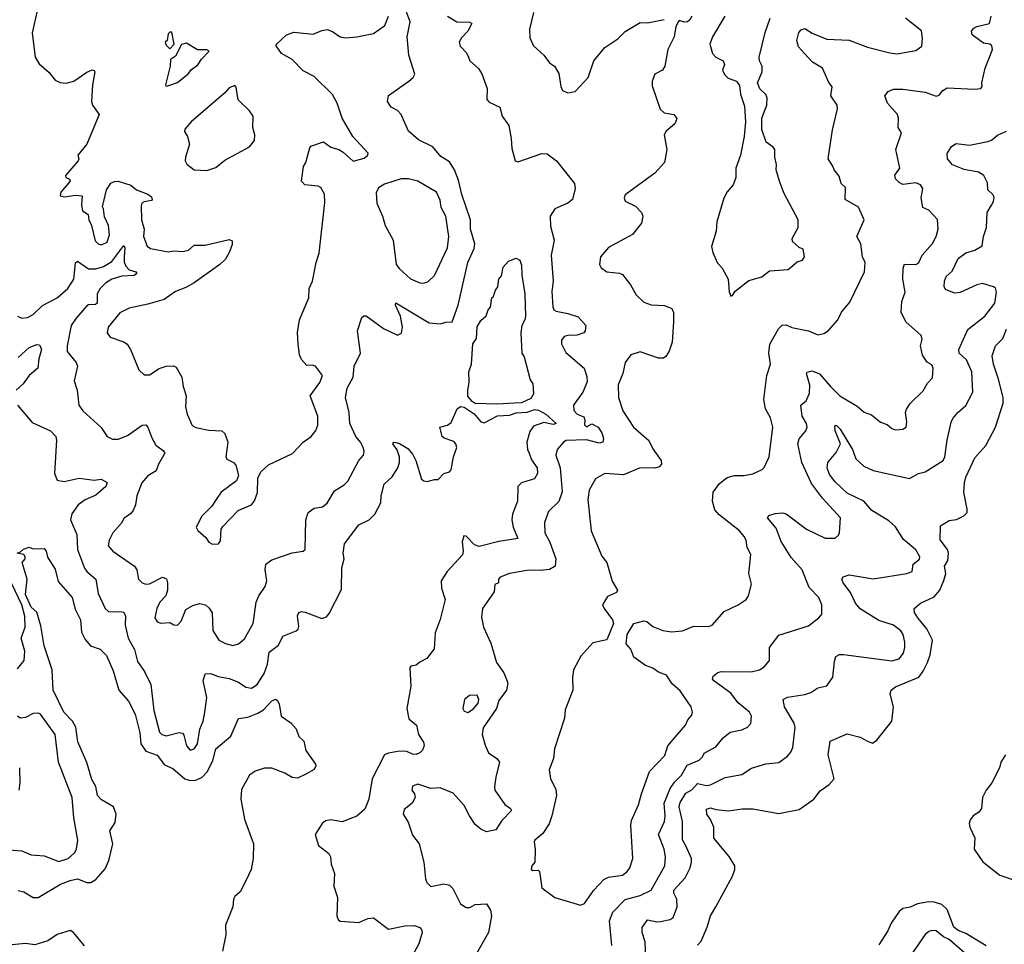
# Model space of a CAD drawing. Extents: x 1552033 to 1694788, y 811965 to 917215.
# Tile 464 of 632: x 1675173 to 1680493, y 844372 to 849367. Entities that reach past the tile are written whole.
import ezdxf

# ---------------------------------------------------------------- set-up
doc = ezdxf.new("R2010")
doc.units = 0

msp = doc.modelspace()

# ---------------------------------------------------------------- linework, layer by layer
at = {"layer": '0CON20XD'}
for points in [[(1675285.6, 849495), (1675240, 849295), (1675257.3, 849165), (1675278.3, 849128.3), (1675332.2, 849082.2), (1675365, 849040.8), (1675392.3, 849027.7), (1675425, 849024.4), (1675465, 849034.5), (1675535, 849084.2), (1675565, 849095.8), (1675575, 849092.5), (1675578.8, 849085), (1675566.9, 849015), (1675561.9, 848925), (1675565.6, 848905), (1675602, 848855), (1675536.7, 848695), (1675487.5, 848635), (1675492.5, 848615), (1675488.8, 848605), (1675420, 848525), (1675422.5, 848515), (1675442.5, 848505), (1675446.2, 848495), (1675396.2, 848435), (1675392.5, 848415), (1675415, 848409.2), (1675475, 848418.6), (1675510, 848415), (1675506.7, 848365), (1675512.5, 848335), (1675542.5, 848315), (1675546.2, 848285), (1675560.8, 848255), (1675581.7, 848171.7), (1675596.2, 848155), (1675615, 848150), (1675645, 848165.8), (1675658.8, 848205), (1675653.1, 848255), (1675631.2, 848301.2), (1675626.7, 848345), (1675620, 848355), (1675642.1, 848447.9), (1675666.4, 848483.6), (1675685, 848493.1), (1675705, 848494.3), (1675773.4, 848473.4), (1675805, 848447.1), (1675864.7, 848424.7), (1675885, 848410), (1675889.4, 848395), (1675885, 848390), (1675845, 848383.1), (1675832.9, 848375), (1675829.1, 848360.9), (1675832.1, 848285), (1675845.3, 848235), (1675842.2, 848195), (1675862.7, 848142.7), (1675879.8, 848129.8), (1675975, 848111.8), (1676005, 848117.9), (1676054.6, 848114.6), (1676085, 848121.5), (1676115, 848148.1), (1676175, 848149.1), (1676305, 848180), (1676321.7, 848171.7), (1676321.7, 848151.7), (1676307, 848113), (1676285, 848073.3), (1676255, 848043.8), (1676115, 847946), (1676070.3, 847919.7), (1676015, 847898), (1675953.3, 847855), (1675865, 847830.8), (1675765, 847807.8), (1675715, 847783.3), (1675651.9, 847705), (1675645.7, 847675), (1675662.2, 847652.2), (1675735, 847627.1), (1675753.4, 847613.4), (1675772, 847585), (1675816.2, 847475), (1675845, 847448.8), (1675875, 847447.5), (1675927.5, 847482.5), (1675965, 847495.6), (1676005, 847497.1), (1676019.3, 847489.3), (1676049.5, 847435), (1676055.5, 847385), (1676071.8, 847335), (1676068.1, 847275), (1676078, 847235), (1676104.2, 847175), (1676125, 847163.3), (1676195, 847150), (1676265, 847145.6), (1676282.1, 847132.1), (1676297.1, 847085), (1676286.2, 847005), (1676292.9, 846992.9), (1676327.5, 846975), (1676340.7, 846960.7), (1676356.1, 846903.9), (1676343.8, 846875), (1676262.5, 846815), (1676230.8, 846769.2), (1676211.7, 846738.3), (1676156.7, 846685), (1676127.5, 846625), (1676135, 846607.5), (1676179.4, 846569.4), (1676195, 846543.3), (1676215, 846533.3), (1676247.5, 846535), (1676258.3, 846551.7), (1676261.2, 846615), (1676270.5, 846629.5), (1676354.2, 846715.8), (1676425, 846746.2), (1676442.7, 846767.3), (1676457.5, 846812.5), (1676459.7, 846890.3), (1676475.6, 846924.4), (1676517.9, 846962.1), (1676646.4, 847023.6), (1676705, 847084), (1676748, 847115), (1676772.4, 847147.6), (1676783.2, 847176.8), (1676784.3, 847225), (1676742.5, 847335), (1676795, 847406.7), (1676810, 847445), (1676771.2, 847495), (1676755, 847500.8), (1676725, 847498.8), (1676695, 847531.2), (1676685.6, 847555.6), (1676676.9, 847615), (1676675, 847677.5), (1676685.6, 847745), (1676735.4, 847864.6), (1676737.8, 847915), (1676756.1, 847953.9), (1676774.3, 848055), (1676791.1, 848105), (1676821.7, 848378.3), (1676819.2, 848425), (1676799.7, 848459.7), (1676785, 848467.1), (1676714.3, 848474.3), (1676696.2, 848495), (1676705.9, 848574.1), (1676718.8, 848595), (1676740, 848675), (1676746.4, 848683.6), (1676815, 848707.5), (1676855, 848677.5), (1676897.5, 848665), (1676920.5, 848650.5), (1676975, 848603.3), (1677035, 848618.8), (1677053.8, 848635), (1677056, 848645), (1676973.3, 848735), (1676916, 848835), (1676889.4, 848915), (1676863.5, 848963.5), (1676765, 849060.5), (1676705, 849090), (1676645, 849151.1), (1676587.5, 849185), (1676558.6, 849225), (1676561.1, 849235), (1676614.2, 849285), (1676655, 849300), (1676758.3, 849288.3), (1676805, 849308.9), (1676835, 849314.4), (1676863.7, 849303.7), (1676905, 849273.3), (1676935, 849268.9), (1676995, 849274.2), (1677085, 849292.5), (1677145.4, 849334.6), (1677166.2, 849385)], [(1675161.2, 847765), (1675185, 847754.3), (1675215, 847758.1), (1675245, 847773.5), (1675296.4, 847823.6), (1675375, 847864.7), (1675433.3, 847915), (1675465.4, 847964.6), (1675475, 848053.3), (1675485, 848063.1), (1675545, 848021.1), (1675585, 848021.5), (1675625, 848032.7), (1675670.3, 848059.7), (1675735, 848146.5), (1675741.5, 848135), (1675737, 848085), (1675737.2, 848057.2), (1675745.9, 848035), (1675765, 848015.3), (1675800, 848005), (1675806.9, 847995), (1675792, 847985), (1675725, 847981.2), (1675670.5, 847965), (1675638, 847945), (1675607.9, 847915), (1675590.8, 847885), (1675590.8, 847835), (1675581.9, 847828.1), (1675545, 847826.9), (1675535, 847821.3), (1675477.5, 847755), (1675451.2, 847715), (1675429.5, 847605), (1675429.5, 847575), (1675478.1, 847515), (1675485.5, 847495.5), (1675467.1, 847415), (1675484.2, 847365), (1675492.5, 847285), (1675513.9, 847253.9), (1675613.7, 847163.7), (1675645, 847115.8), (1675675, 847101.4), (1675705, 847101.1), (1675755, 847121.2), (1675835, 847175.7), (1675855, 847178), (1675866.2, 847166.2), (1675887.1, 847107.1), (1675908.5, 847068.5), (1675949.2, 847039.2), (1675957.5, 847025), (1675922.3, 846965), (1675910, 846930), (1675865, 846901.8), (1675832.2, 846865), (1675806.2, 846795), (1675799.4, 846745), (1675785.8, 846715), (1675772.4, 846697.6), (1675736.8, 846673.2), (1675720.8, 846645), (1675675.6, 846595), (1675655.7, 846555), (1675651.2, 846525), (1675676, 846495), (1675792.9, 846415), (1675805.5, 846395), (1675815.5, 846345), (1675835.6, 846325), (1675855, 846317.6), (1675875, 846318.8), (1675945, 846355.6), (1675965.5, 846345.5), (1675972.2, 846325), (1675971.5, 846285), (1675962.5, 846255), (1675930.2, 846219.8), (1675914.5, 846185), (1675904, 846135), (1675915, 846114), (1675936.1, 846106.1), (1675985, 846110), (1676006.8, 846096.8), (1676025, 846095.7), (1676045, 846118), (1676070, 846180), (1676108.3, 846201.7), (1676145, 846212), (1676176.2, 846205), (1676197.4, 846187.4), (1676212.5, 846162.5), (1676216.6, 846066.6), (1676250, 846015), (1676285, 845997.1), (1676325, 845986.7), (1676355, 845994.5), (1676387.3, 846022.7), (1676435.4, 846104.6), (1676450.7, 846219.3), (1676465.7, 846255), (1676500, 846305), (1676507.8, 846335), (1676498.6, 846395), (1676502.5, 846425), (1676535, 846449.4), (1676645, 846486.9), (1676704.2, 846495.8), (1676716.2, 846505), (1676719.6, 846665), (1676732.5, 846705), (1676765, 846728), (1676810, 846735), (1676833.8, 846755), (1676875, 846822), (1676926.1, 846853.9), (1676946.1, 846873.9), (1677005.3, 846984.7), (1677030, 847015), (1677033.6, 847035), (1677028.8, 847055), (1677013.9, 847085), (1676989.3, 847115), (1676957.8, 847185), (1676953.4, 847245), (1676933.1, 847325), (1676943.3, 847376.7), (1676974.3, 847435), (1676980.8, 847495), (1677014, 847565), (1676998.8, 847685), (1677021.7, 847758.3), (1677033, 847767), (1677045, 847766.7), (1677139.1, 847699.1), (1677215, 847662), (1677237, 847673), (1677241.9, 847705), (1677231.2, 847765), (1677204.2, 847825), (1677205, 847836.7), (1677385, 847728.5), (1677445.8, 847724.2), (1677475, 847733.3), (1677510, 847735), (1677542, 847825), (1677595, 848055.8), (1677628.7, 848131.3), (1677631.7, 848155), (1677609.5, 848235), (1677609.4, 848285), (1677562.5, 848422.5), (1677545, 848500), (1677522.1, 848555), (1677495, 848599.2), (1677447.8, 848627.8), (1677405, 848679.3), (1677327.6, 848717.6), (1677274.6, 848764.6), (1677234.4, 848855), (1677215, 848875.6), (1677181.2, 848895), (1677160, 848925), (1677165, 848956.7), (1677276.2, 849033.8), (1677299.4, 849055), (1677307.5, 849072.5), (1677276.5, 849175), (1677267, 849275), (1677282.6, 849355), (1677256.8, 849426.8)], [(1677949.5, 849405), (1677927.5, 849315), (1677929.5, 849269.5), (1677950, 849225), (1678005.7, 849175.7), (1678035, 849133.3), (1678063.3, 849115), (1678085.7, 849075.7), (1678096.9, 849005), (1678105.8, 848985), (1678135, 848971.1), (1678175, 848978.1), (1678244.5, 849055), (1678275, 849144), (1678335, 849215.8), (1678405, 849263.8), (1678445, 849303.8), (1678525, 849352), (1678565, 849350.6), (1678655, 849367.5)], [(1677484.5, 849385), (1677535, 849355.5), (1677604, 849354), (1677617, 849347), (1677594.2, 849305), (1677560.4, 849269.6), (1677546.9, 849245), (1677553.3, 849223.3), (1677587.2, 849187.2), (1677598.9, 849165), (1677605.5, 849145), (1677652.7, 849102.7), (1677670, 849075), (1677698.5, 848995), (1677697.1, 848935), (1677710.7, 848920.7), (1677768, 848895), (1677780, 848845), (1677816, 848796), (1677829.5, 848725), (1677831.7, 848671.7), (1677851.2, 848605), (1677865, 848599.2), (1677995, 848643.1), (1678022.6, 848642.6), (1678072.9, 848605), (1678171.7, 848481.7), (1678174, 848455), (1678160.8, 848395), (1678135, 848375.6), (1678065, 848344.6), (1678038.9, 848305), (1678041.1, 848251.1), (1678060.5, 848175), (1678045.7, 848095), (1678055.6, 847955), (1678048.5, 847898.5)], [(1678705.6, 847735), (1678699.2, 847625), (1678683.1, 847576.9), (1678665, 847547.1), (1678652.1, 847537.9), (1678625, 847537.9), (1678525, 847572.9), (1678475, 847557.1), (1678444.6, 847515.4), (1678432.1, 847455), (1678407.1, 847395), (1678409.4, 847325), (1678433, 847253), (1678490, 847165), (1678573.4, 847093.4), (1678595, 847047.8), (1678638.6, 846985), (1678641.4, 846965), (1678629.2, 846950.8), (1678605, 846943.5), (1678525, 846945.7), (1678435, 846907.1), (1678335, 846915.8), (1678285, 846886.2), (1678250.6, 846825), (1678242.2, 846775), (1678260.4, 846605), (1678317.8, 846467.8), (1678345.8, 846435), (1678375, 846333.3), (1678403.8, 846285), (1678398.3, 846271.7), (1678348.9, 846251.1), (1678322.9, 846205), (1678330.5, 846185), (1678377.1, 846125), (1678380.8, 846105), (1678345, 846016.7), (1678270.5, 845999.5), (1678205, 845927.5), (1678166.1, 845853.9), (1678160, 845815), (1678161.2, 845745), (1678121.1, 845638.9), (1678117, 845593), (1678062.1, 845427.9), (1678058.1, 845375), (1678034.2, 845315), (1678040.6, 845265), (1678069.2, 845209.2), (1678073.6, 845175), (1678048.8, 845065), (1678033.4, 845023.4), (1678000, 844970), (1677957.5, 844935), (1677952.9, 844925), (1677959.2, 844885), (1677956.7, 844815), (1677940, 844795), (1677936.7, 844776.7), (1677945, 844771.2), (1677975, 844772.5), (1677982.5, 844765), (1677995, 844676.7), (1678065, 844623.8), (1678203.9, 844583.9), (1678225, 844592), (1678275.7, 844665), (1678328.8, 844721.2), (1678355, 844733.6), (1678430, 844745), (1678455.8, 844765), (1678470, 844785), (1678486.5, 844835), (1678475.5, 845015), (1678479.5, 845040.5), (1678516.8, 845125), (1678532.3, 845185), (1678576.4, 845305), (1678658.8, 845391.2), (1678675, 845444), (1678705, 845478), (1678770, 845555), (1678782.5, 845585), (1678805, 845608.8), (1678808.1, 845625), (1678801.4, 845655), (1678741.9, 845741.9), (1678698.5, 845778.5), (1678667.5, 845825), (1678625, 845842.5), (1678594.3, 845864.3), (1678555, 845878), (1678492.1, 845922.1), (1678475.7, 845965.7), (1678450, 845995), (1678454.7, 846045), (1678490.8, 846105), (1678545, 846118.8), (1678562.5, 846115), (1678595, 846088.8), (1678647.8, 846067.8), (1678695, 846060), (1678755, 846064.4), (1678815, 846090.8), (1678895, 846088), (1678915, 846096.2), (1678979.7, 846170.3), (1679055, 846206), (1679098.8, 846235), (1679112, 846255), (1679127, 846317), (1679112.7, 846375), (1679123.3, 846476.7), (1679103.3, 846515), (1679098.8, 846555), (1679088, 846575), (1679062, 846605), (1678952.4, 846692.4), (1678929.7, 846719.7), (1678916.1, 846765), (1678920, 846815), (1678955, 846861.9), (1678995, 846893.1), (1679035, 846904.3), (1679085.7, 846904.3), (1679135, 846912.5), (1679185, 846937.5), (1679195, 846946.7), (1679222.5, 847005), (1679243.5, 847165), (1679230.8, 847215), (1679202.5, 847265), (1679193.5, 847315), (1679210, 847445), (1679229.6, 847505), (1679221.4, 847565), (1679226.1, 847613.9), (1679272.9, 847697.1), (1679292.9, 847717.1), (1679315, 847719.2), (1679345, 847703.5), (1679435, 847685.6), (1679485.8, 847664.2), (1679517.7, 847672.3), (1679543.1, 847686.9), (1679594.4, 847745), (1679613.3, 847786.7), (1679658.7, 847841.3), (1679738.6, 848005), (1679742, 848055), (1679726.4, 848086.4), (1679717.9, 848155), (1679695.7, 848195), (1679736.2, 848285), (1679705, 848354), (1679633.8, 848395), (1679635, 848460), (1679612, 848482), (1679601.2, 848521.2), (1679573.3, 848555), (1679567.5, 848575), (1679540.8, 848615), (1679565, 848772.5), (1679591.9, 848885), (1679589.4, 848905), (1679556, 848955), (1679563.9, 849003.9), (1679545, 849027.5), (1679510.4, 849105), (1679457.4, 849137.4), (1679414.3, 849184.3), (1679381, 849221), (1679372.7, 849255), (1679383, 849297), (1679395, 849312), (1679415, 849320), (1679455, 849294.5), (1679535, 849261.1), (1679655, 849255.4), (1679755, 849217.7), (1679875, 849186.9), (1679915, 849183.1), (1680015, 849200.8), (1680047, 849223), (1680051.4, 849265), (1680045.8, 849305.8), (1679958.8, 849375)], [(1678804.6, 849385), (1678795, 849365.7), (1678781.2, 849355), (1678763.8, 849353.8), (1678737, 849363), (1678732.3, 849357.7), (1678719.4, 849330.6), (1678708.9, 849275), (1678674.6, 849205), (1678659.4, 849115), (1678645.8, 849095), (1678605, 849072.5), (1678591.5, 849035), (1678591.4, 849008.6), (1678633.3, 848883.3), (1678655, 848864.2), (1678707.5, 848855), (1678723.6, 848833.6), (1678713.8, 848805), (1678666, 848765), (1678655.7, 848745), (1678670.6, 848665), (1678657.1, 848595), (1678605, 848538), (1678445, 848420), (1678438.8, 848405), (1678445, 848386.7), (1678499.7, 848359.7), (1678532.5, 848325), (1678540, 848305), (1678532.3, 848267.7), (1678484.3, 848205.7), (1678354.3, 848135.7), (1678311.2, 848085), (1678306.2, 848045), (1678315.8, 848025.8), (1678345, 848004), (1678415, 847996.7), (1678429.5, 847989.5), (1678474.3, 847934.3), (1678505, 847881.2), (1678545, 847840), (1678585, 847827.1), (1678657.7, 847822.3), (1678696.8, 847806.8), (1678705.8, 847785), (1678705.6, 847735)], [(1678372, 844365), (1678360.8, 844499.2), (1678377.5, 844545), (1678445, 844613.5), (1678525, 844635.3), (1678585, 844664.4), (1678658.5, 844795), (1678662.1, 844845), (1678656.1, 844885), (1678625.5, 844965), (1678656.5, 845035), (1678660.6, 845065), (1678655.3, 845135), (1678687, 845213), (1678711.5, 845248.5), (1678748.5, 845285), (1678780.1, 845339.9), (1678845, 845366.4), (1678863.3, 845385), (1678871.4, 845405), (1678935, 845437.8), (1678973.5, 845486.5), (1679012.8, 845517.2), (1679075, 845530.8), (1679105, 845544), (1679123.8, 845565), (1679128, 845605), (1679116.7, 845625), (1679056, 845676), (1679015, 845728.5), (1678924.3, 845795), (1678917.5, 845805), (1678919.5, 845820.5), (1678945, 845839.2), (1678964.6, 845845.4), (1679126.1, 845843.9), (1679171.2, 845855), (1679195, 845870), (1679223.8, 845905), (1679224.2, 845975), (1679275, 846041.2), (1679435, 846091.9), (1679492, 846135), (1679507.1, 846155), (1679507.1, 846205), (1679490.8, 846245), (1679439.1, 846299.1), (1679401.8, 846395), (1679341.8, 846461.8), (1679288.2, 846548.2), (1679260.3, 846620.3), (1679214, 846675), (1679221.1, 846688.9), (1679255, 846698.9), (1679295, 846702.2), (1679315, 846696.9), (1679424, 846615), (1679525, 846566), (1679580, 846565), (1679598.3, 846581.7), (1679603.3, 846595), (1679608.8, 846675), (1679511.2, 846781.2), (1679451.1, 846861.1), (1679398.5, 846975), (1679377.5, 847075), (1679385, 847102), (1679421.1, 847145), (1679427.9, 847165), (1679424.6, 847185), (1679401.2, 847225), (1679393.1, 847285), (1679422.1, 847307.9), (1679440.4, 847349.6), (1679442.2, 847392.2), (1679424.3, 847455), (1679427.7, 847462.3), (1679455, 847469.2), (1679495, 847453.5), (1679554.6, 847385), (1679605, 847334.5), (1679698.7, 847278.7), (1679735.9, 847245.9), (1679775, 847232.5), (1679825, 847191.9), (1679859.7, 847179.7), (1679885, 847157.5), (1679905, 847151.4), (1679945, 847154), (1679962.5, 847165), (1679966.2, 847195), (1679960, 847245), (1679965, 847262.5), (1679985, 847293.3), (1680055, 847361.2), (1680077.7, 847402.3), (1680105, 847432.5), (1680108.8, 847485), (1680102.3, 847502.3), (1680077.3, 847517.3), (1680052, 847555), (1680041.4, 847605), (1680048.9, 847641.1), (1680045, 847660), (1679961.2, 847735), (1679936.9, 847786.9), (1679938.9, 847845), (1679957.5, 847895), (1679945.8, 847965), (1679946.2, 848025), (1679955, 848046.7), (1680015, 848044.2), (1680031.5, 848055), (1680049.5, 848095), (1680105, 848158), (1680124.4, 848195), (1680135.5, 848234.5), (1680132.7, 848287.3), (1680085, 848337.1), (1680052.9, 848352.9), (1680044.6, 848405), (1680053.3, 848455), (1680041.4, 848475), (1680014.5, 848485.5), (1679945, 848476.7), (1679925, 848486.7), (1679905, 848507.5), (1679902.3, 848527.7), (1679929.2, 848565), (1679907.5, 848665), (1679938.8, 848755), (1679919.2, 848785), (1679921.1, 848835), (1679915.6, 848855), (1679862.7, 848915), (1679848, 848955), (1679865, 848978), (1679895, 848990.8), (1679945, 848990.9), (1680065.4, 848975.4), (1680125, 848953.3), (1680140.7, 848959.3), (1680162, 848985), (1680185, 848997.8), (1680335, 848990.6), (1680366.2, 848995), (1680374, 849005), (1680372.5, 849025), (1680390, 849105), (1680429.1, 849205), (1680425.6, 849225), (1680416, 849235), (1680380.2, 849240.2), (1680319.2, 849285), (1680315.8, 849305), (1680328.7, 849321.3), (1680345, 849330), (1680412.9, 849347.1), (1680423.1, 849385)], [(1678982.5, 849385), (1678915.8, 849275), (1678902.5, 849235), (1678916.2, 849185), (1678934.5, 849164.5), (1678974.3, 849145), (1678981.8, 849125), (1678971.4, 849095), (1678981.1, 849071.1), (1679001.7, 849051.7), (1679046.7, 849035), (1679062.1, 849012.1), (1679068.8, 848965), (1679088.9, 848898.9), (1679094.4, 848815), (1679087.5, 848735), (1679068, 848635), (1679042.5, 848565), (1679042.5, 848515), (1679028.8, 848475), (1678995, 848437.5), (1678977.7, 848402.3), (1678940, 848275), (1678935.9, 848224.1), (1678911.7, 848141.7), (1678918.3, 848108.3), (1678942, 848055), (1678968, 848025), (1679000.8, 847965), (1679006.4, 847896.4), (1679015, 847872.5)], [(1679015, 847872.5), (1679025, 847877.5), (1679040, 847900), (1679112.1, 847957.9), (1679182.5, 847977.5), (1679225, 848009.2), (1679325, 848017.8), (1679375, 848058.8), (1679403, 848067), (1679413.3, 848085), (1679407.3, 848127.3), (1679385, 848136.2), (1679349.2, 848169.2), (1679347.1, 848185), (1679380, 848245), (1679379.1, 848285), (1679301.9, 848431.9), (1679279.1, 848495), (1679261.4, 848555), (1679263.3, 848585), (1679252.9, 848625), (1679252.9, 848665), (1679245, 848677.5), (1679206.7, 848705), (1679184.1, 848774.1), (1679184, 848835), (1679210, 848905), (1679211.2, 848945), (1679205, 848962.5), (1679172.9, 848992.9), (1679160, 849025), (1679185.7, 849085), (1679184.2, 849115), (1679170.8, 849145), (1679169.2, 849165), (1679202.1, 849297.9), (1679227.8, 849375)], [(1675985, 849210), (1676007.5, 849235), (1675995, 849300), (1675985, 849300), (1675975, 849290), (1675970, 849255), (1675960, 849245), (1675965, 849230), (1675985, 849210)], [(1675965, 849007.5), (1675985, 849013.1), (1676025, 849026.7), (1676084.1, 849075), (1676102.2, 849097.8), (1676135, 849122.2), (1676156.1, 849153.9), (1676197.5, 849197.5), (1676183.6, 849203.6), (1676133.6, 849203.6), (1676075, 849240), (1676047, 849233), (1676015, 849170), (1675988.3, 849151.7), (1675986.2, 849115), (1675961.2, 849015), (1675965, 849007.5)], [(1676185, 848552.5), (1676232.1, 848567.9), (1676281.4, 848608.6), (1676415, 848680), (1676441.4, 848715), (1676444.4, 848745), (1676432.9, 848785), (1676434.2, 848845), (1676415, 848873.8), (1676353.1, 848933.1), (1676342, 849002), (1676335, 849011.2), (1676305, 848998.2), (1676279.9, 848970.1), (1676099.7, 848815), (1676064.5, 848775), (1676063.1, 848763.1), (1676080, 848735), (1676090.8, 848695), (1676069.2, 848625), (1676068, 848605), (1676075.8, 848585.8), (1676115, 848555.8), (1676185, 848552.5)], [(1678556.8, 844295), (1678552.5, 844385), (1678536.9, 844435), (1678537.1, 844462.9), (1678565, 844503.5), (1678615, 844493.1), (1678635, 844494.6), (1678687.5, 844505), (1678704.2, 844515.8), (1678725.6, 844575), (1678723.3, 844615), (1678708.4, 844648.4), (1678707.5, 844665), (1678769.4, 844730.6), (1678796.2, 844785), (1678803.8, 844815), (1678803.9, 844835), (1678773.4, 844903.4), (1678754.7, 844935.3), (1678754.8, 845035), (1678736.4, 845115), (1678741.7, 845138.3), (1678771.8, 845188.1), (1678805, 845206.7), (1678835, 845241.1), (1678885, 845230), (1678905, 845233.4), (1678985, 845272.9), (1679075, 845288.8), (1679126.5, 845323.5), (1679205, 845346.1), (1679275, 845353.3), (1679321.5, 845388.5), (1679340.3, 845409.7), (1679351.2, 845435), (1679363.7, 845545), (1679357.2, 845567.2), (1679305.6, 845655), (1679298.8, 845695), (1679322.4, 845707.6), (1679415, 845721.1), (1679447.5, 845732.5), (1679485, 845758.1), (1679535, 845768.8), (1679567.5, 845815), (1679575, 845900), (1679583.3, 845926.7), (1679602.2, 845937.8), (1679625, 845936.9), (1679885, 845903.1), (1679925, 845914.4), (1679948.5, 845945), (1679956.5, 845975), (1679955.5, 846004.5), (1679947.5, 846045), (1679935, 846065.6), (1679895.3, 846095.3), (1679815, 846121.5), (1679714.8, 846184.8), (1679689.7, 846215), (1679662, 846272), (1679623.1, 846325), (1679616, 846344), (1679623.3, 846356.7), (1679655, 846366.9), (1679785, 846345.3), (1679967.5, 846375), (1679995.7, 846385), (1680000.8, 846425), (1680035, 846452.5), (1680036.9, 846465), (1680015, 846501.9), (1679949.4, 846559.4), (1679905, 846626.4), (1679869.9, 846659.9), (1679778.2, 846715), (1679733.9, 846765), (1679645, 846808.5), (1679579.5, 846869.5), (1679549.2, 846909.2), (1679536.7, 846945), (1679540, 846975), (1679585, 847028.2), (1679607.9, 847075), (1679580.2, 847145), (1679578.1, 847171.9), (1679585, 847175.5), (1679607.2, 847155), (1679673.8, 847045), (1679690.4, 846995), (1679734.1, 846954.1), (1679785, 846930.5), (1679981.3, 846888.7), (1680030, 846915), (1680065, 846924.3), (1680163.8, 846986.2), (1680172.5, 847005), (1680184.1, 847095), (1680207.1, 847192.9), (1680215, 847211.4), (1680243.1, 847245), (1680285, 847283.3), (1680323.1, 847355), (1680317.5, 847465), (1680289.1, 847529.1), (1680249.2, 847565), (1680248, 847585), (1680296.5, 847693.5), (1680388.5, 847765), (1680442.2, 847835), (1680451.4, 847895), (1680445.5, 847915.5), (1680434.4, 847924.4), (1680375, 847941.8), (1680345, 847934.6), (1680255, 847892.5), (1680225, 847890), (1680175, 847910), (1680169.2, 847925), (1680170, 847955), (1680179.7, 847980.3), (1680211.7, 848008.3), (1680245, 848076.9), (1680285, 848107.5), (1680335, 848121.8), (1680373.5, 848145), (1680380.6, 848195), (1680397.3, 848245), (1680401.2, 848325), (1680424.6, 848365.4), (1680435.5, 848385), (1680438.1, 848408.1), (1680432, 848422), (1680405, 848447.5), (1680402, 848485), (1680382.5, 848525), (1680353.6, 848543.6), (1680277.4, 848557.4), (1680213.4, 848583.4), (1680186.4, 848615), (1680185.3, 848644.7), (1680208.8, 848681.2), (1680232.5, 848697.5), (1680305, 848689.6), (1680405, 848709.2), (1680425, 848716.2), (1680456.6, 848743.4), (1680505, 848764.3)], [(1677355, 847944.2), (1677378.8, 847951.2), (1677414.4, 847985.6), (1677485.4, 848134.6), (1677491.5, 848195), (1677475.6, 848305), (1677451.3, 848351.3), (1677445, 848392.5), (1677425, 848435.8), (1677323.8, 848495), (1677273.2, 848506.8), (1677235, 848506.7), (1677145, 848478), (1677112.3, 848457.7), (1677099.3, 848430.7), (1677102.5, 848375), (1677133.8, 848305), (1677148, 848255), (1677190.9, 848175), (1677207.3, 848045), (1677225, 848020.4), (1677285, 847966.5), (1677335, 847944.4), (1677355, 847944.2)], [(1677755, 847290), (1677635, 847294), (1677617.5, 847305), (1677595, 847332.5), (1677594.3, 847364.3), (1677601.7, 847408.3), (1677600.8, 847465), (1677614.2, 847505.8), (1677622.2, 847615), (1677640.8, 847645), (1677645, 847708), (1677665, 847741.2), (1677693.1, 847766.9), (1677705, 847800), (1677716.2, 847813.8), (1677724.5, 847865), (1677731.7, 847868.3), (1677743.3, 847905), (1677756.2, 847923.8), (1677762.9, 847965), (1677776.2, 847983.8), (1677785, 848030), (1677815, 848062.5), (1677855, 848078.8), (1677875, 848067.5), (1677885, 848040), (1677886, 847986), (1677903.3, 847885), (1677905.6, 847765), (1677903.3, 847745), (1677885.9, 847714.1), (1677881.2, 847675), (1677885.9, 847565.9), (1677898.8, 847545), (1677931.2, 847421.2), (1677945, 847400), (1677948.8, 847345), (1677935, 847320), (1677885, 847296.7), (1677845, 847294.4), (1677755, 847290)], [(1678048.5, 847898.5), (1678053.3, 847815), (1678060, 847800), (1678072.1, 847792.1), (1678135, 847780), (1678190.7, 847760.7), (1678231.4, 847715), (1678228, 847685), (1678221.2, 847675), (1678185, 847662.3), (1678135, 847661.5), (1678116, 847655), (1678100.5, 847635), (1678100, 847615), (1678125, 847569.2), (1678223.3, 847485), (1678238.3, 847438.3), (1678239.3, 847410.7), (1678216.2, 847355), (1678165.6, 847285), (1678167.3, 847255), (1678185, 847236.1), (1678220.5, 847220.5), (1678226.7, 847205), (1678225, 847178.8), (1678235, 847168), (1678265, 847183.4), (1678299.7, 847165), (1678318.8, 847135), (1678327.3, 847105), (1678324, 847085), (1678305, 847079.6), (1678235, 847096.8), (1678126.7, 847093.3), (1678111.1, 847085), (1678078.1, 847045), (1678070.5, 847015), (1678094.1, 846945), (1678103.6, 846816.4), (1678086.2, 846763.8), (1678030.5, 846709.5), (1678008.8, 846651.2), (1678010.4, 846595), (1678038.1, 846545), (1678069.2, 846455), (1678066, 846414), (1678035, 846397.3), (1677985, 846390.4), (1677925, 846392.9), (1677820, 846375), (1677770, 846355), (1677760, 846345), (1677760, 846325), (1677740, 846315), (1677736.7, 846275), (1677674.5, 846185), (1677668.3, 846138.3), (1677678.6, 846085), (1677718.3, 845998.3), (1677749.2, 845895), (1677788.3, 845838.3), (1677811.2, 845785), (1677803.3, 845745), (1677762, 845688), (1677750, 845645), (1677678.3, 845541.7), (1677671.2, 845505), (1677687.6, 845447.6), (1677706, 845406), (1677751.9, 845375), (1677766.5, 845355), (1677746.5, 845275), (1677738.1, 845225), (1677740.6, 845205), (1677795, 845126.2), (1677825.7, 845105.7), (1677830, 845095), (1677778.8, 845041.2), (1677745, 844990), (1677695, 844980), (1677665, 844993.3), (1677635, 845019.5), (1677602.9, 845065), (1677575, 845121.8), (1677515, 845188.4), (1677445, 845217.5), (1677395, 845213.5), (1677325, 845236.5), (1677295, 845225.6), (1677292.2, 845205), (1677305.6, 845185), (1677310, 845165), (1677294.5, 845135), (1677250.8, 845099.1), (1677244.6, 845075), (1677271.3, 845031.3), (1677295, 844961.4), (1677330.8, 844915), (1677356, 844815), (1677366, 844725), (1677373.8, 844705), (1677395, 844684.2), (1677465, 844697.5), (1677495, 844692), (1677513.3, 844673.3), (1677555, 844590), (1677585, 844570), (1677605, 844570.8), (1677635, 844587.5), (1677695, 844590), (1677716.6, 844556.6), (1677723.3, 844525), (1677705.4, 844435), (1677632.9, 844305)], [(1679755, 845468.6), (1679781.7, 845458.3), (1679805, 845473.8), (1679885, 845576.7), (1679894.5, 845655), (1679877.1, 845725), (1679882, 845745), (1679905, 845761.9), (1680031.1, 845815), (1680055, 845846.7), (1680078.1, 845895), (1680093.2, 845935), (1680104.8, 846015), (1680075, 846076.4), (1680025.5, 846135), (1680008.6, 846165), (1680006.2, 846185), (1680040, 846215), (1680115, 846249.6), (1680145.8, 846285), (1680166.7, 846336.7), (1680177.8, 846375), (1680170, 846415), (1680188.9, 846445), (1680192.3, 846485), (1680186.4, 846505), (1680146.1, 846556.1), (1680148.3, 846631.7), (1680195, 846660.8), (1680235, 846667.5), (1680273.9, 846686.1), (1680293.1, 846705), (1680292.4, 846722.4), (1680274.8, 846815), (1680277.8, 846865), (1680286.4, 846895), (1680335, 846999.2), (1680392.8, 847067.2), (1680445.3, 847164.7), (1680486.8, 847295), (1680486.6, 847326.6), (1680462.5, 847425), (1680434.3, 847505), (1680428.3, 847551.7), (1680446.5, 847605), (1680485.5, 847644.5), (1680505.2, 847695)], [(1675165, 847542.2), (1675225, 847595.7), (1675265, 847611.2), (1675280, 847610), (1675290, 847585), (1675276, 847535), (1675270.4, 847485), (1675224.6, 847445), (1675191, 847399), (1675154.4, 847365)], [(1675162, 847285), (1675241, 847191), (1675340, 847145), (1675367.8, 847115), (1675372.7, 847095), (1675360.9, 846915), (1675375, 846880), (1675412.6, 846872.6), (1675495, 846889.6), (1675575, 846880), (1675613.9, 846883.9), (1675646, 846866), (1675638, 846845), (1675585, 846798.9), (1675526.3, 846773.7), (1675489.1, 846745), (1675455, 846698), (1675447.8, 846665), (1675482.5, 846585), (1675484.6, 846505), (1675523.3, 846403.3), (1675535.4, 846385.4), (1675584.6, 846344.6), (1675596.9, 846266.9), (1675635.5, 846185.5), (1675655, 846167.5), (1675715, 846170), (1675735.4, 846165.4), (1675745.3, 846145.3), (1675743.6, 846096.4), (1675759.6, 846025), (1675793.7, 845963.6), (1675809, 845899), (1675848.2, 845845), (1675881.5, 845775), (1675897.4, 845635), (1675928.1, 845518.1), (1675940.8, 845505), (1675965, 845498.2), (1676035, 845516.5), (1676052.4, 845512.4), (1676060.7, 845500.7), (1676075, 845444), (1676095, 845420.6), (1676115, 845428.1), (1676134.5, 845455), (1676146.2, 845533.8), (1676163.6, 845576.4), (1676173.8, 845625), (1676183.5, 845705), (1676164.4, 845795), (1676175, 845833.3), (1676205, 845834.3), (1676245, 845818.1), (1676305, 845807.3), (1676355, 845787.9), (1676395, 845761.5), (1676425, 845755.6), (1676456.9, 845775), (1676494.7, 845835.3), (1676512.1, 845885), (1676520.7, 845949.3), (1676572, 845988), (1676595, 846036.7), (1676666.7, 846065), (1676678.6, 846075), (1676682.2, 846087.8), (1676674.6, 846145.4), (1676681.2, 846165), (1676695, 846170), (1676715, 846166.7), (1676805, 846131.1), (1676830, 846140), (1676845, 846158.8), (1676911.7, 846288.3), (1676914.6, 846405.4), (1676925.6, 846454.4), (1676920.5, 846485), (1676927.5, 846535), (1677005, 846638.6), (1677062, 846665), (1677091.5, 846695), (1677123.9, 846756.1), (1677127.1, 846795), (1677143.1, 846856.9), (1677185, 846897.9), (1677217, 846945), (1677225.7, 846975), (1677225.3, 847005.2), (1677213.4, 847043.4), (1677190, 847075), (1677195, 847083.8), (1677205, 847083.3), (1677225, 847077.5), (1677269.6, 847049.6), (1677297.2, 847017.2), (1677313.1, 846985), (1677344.3, 846884.3), (1677357.5, 846875), (1677375, 846872.7), (1677415, 846883.3), (1677435, 846882.5), (1677464.4, 846915.6), (1677495, 846924.4), (1677505.3, 846934.7), (1677516.5, 847005), (1677534.4, 847055), (1677530, 847075), (1677518.2, 847088.2), (1677466.1, 847106.1), (1677456.7, 847115), (1677443.3, 847165), (1677485, 847176), (1677505, 847191.2), (1677537.5, 847265), (1677555, 847276.7), (1677575, 847273.8), (1677628.3, 847238.3), (1677664.7, 847194.7), (1677682, 847188), (1677755, 847225.8), (1677819.3, 847230.7), (1677855, 847243.3), (1677915, 847245.8), (1677955, 847261.5), (1677976.6, 847256.6), (1678015.8, 847235), (1678071.2, 847185), (1678055, 847180.5), (1678005, 847190), (1677949.5, 847170.5), (1677928.8, 847141.2), (1677913.3, 847085), (1677917.1, 847045), (1677925.5, 847024.5), (1677939.5, 846989.5), (1677969.7, 846945), (1677971.6, 846915), (1677954.3, 846885.7), (1677884.7, 846865.3), (1677864.7, 846845.3), (1677863.8, 846765), (1677836.2, 846695), (1677832.7, 846665), (1677839.6, 846625), (1677865.5, 846564.5), (1677761.5, 846548.5), (1677655, 846520.3), (1677630.4, 846530.4), (1677585, 846577.5), (1677572.3, 846577.7), (1677563.8, 846546.2), (1677570, 846495), (1677565.3, 846475), (1677482.2, 846385), (1677450.6, 846335), (1677451.9, 846295), (1677471.8, 846235), (1677445, 846126.2), (1677417.8, 846055), (1677411.8, 845968.2), (1677373.7, 845916.3), (1677334.6, 845895.4), (1677315, 845880), (1677286.4, 845873.6), (1677282, 845865), (1677285.9, 845765.9), (1677265.6, 845645), (1677275, 845590), (1677316.7, 845555), (1677328, 845505), (1677355, 845463.3), (1677358.5, 845445), (1677349.1, 845420.9), (1677335, 845406.5), (1677315, 845397.9), (1677295, 845399.5), (1677265, 845414), (1677225.9, 845415.9), (1677165, 845404.5), (1677145, 845394.4), (1677078.2, 845265), (1677060, 845155), (1677038.1, 845101.9), (1676995, 845064.6), (1676915, 845033.1), (1676855, 845044.7), (1676825, 845039.6), (1676807.5, 845025), (1676770, 844965), (1676787.5, 844905), (1676843, 844863), (1676853.3, 844845), (1676856.2, 844805), (1676873.8, 844755), (1676871.4, 844685), (1676891.2, 844625), (1676886.4, 844526.4), (1676893.8, 844505), (1676905, 844496.2), (1677005, 844490), (1677055, 844511.5), (1677085, 844514.3), (1677165, 844453.3), (1677255, 844471.1), (1677304.1, 844474.1), (1677335, 844463.3), (1677345, 844452.5), (1677348, 844435), (1677329.2, 844375), (1677297.5, 844315)], [(1675165, 844661.9), (1675195, 844654.5), (1675245, 844624.7), (1675273.3, 844625), (1675393.3, 844696.7), (1675445, 844716.9), (1675485, 844724.6), (1675535, 844705.5), (1675556.7, 844705), (1675585, 844721.4), (1675635, 844779.4), (1675655, 844824), (1675676, 844915), (1675660, 844985), (1675689.5, 845030.5), (1675694.7, 845075), (1675679.6, 845115), (1675615, 845152.2), (1675594, 845175), (1675584.5, 845225), (1675562.6, 845262.6), (1675535, 845353.6), (1675486.8, 845465), (1675477.1, 845545), (1675457.5, 845577.5), (1675411.4, 845625), (1675354.4, 845745), (1675348.5, 845855), (1675304.7, 845985), (1675288.1, 846091.9), (1675266.1, 846166.1), (1675235, 846193.3), (1675205, 846261.2), (1675213.1, 846345), (1675186.2, 846433.8), (1675202.5, 846455), (1675202.5, 846465), (1675195, 846477.5), (1675160, 846485), (1675178.3, 846491.7), (1675193, 846507), (1675225, 846517.5), (1675245, 846507.5), (1675305, 846510), (1675316.7, 846495), (1675323.9, 846463.9), (1675365, 846398), (1675381.1, 846331.1), (1675456.6, 846245), (1675472.3, 846182.3), (1675501, 846125), (1675507.8, 846057.8), (1675527.7, 846017.7), (1675555, 845984.6), (1675607, 845967), (1675642.2, 845932.2), (1675678.3, 845848.3), (1675708.6, 845745), (1675760.4, 845685), (1675796.9, 845615), (1675822.5, 845515), (1675828, 845455), (1675855, 845415.8), (1675915, 845393.5), (1675955, 845341.8), (1676000.8, 845320.8), (1676065, 845266.5), (1676095, 845256.2), (1676125, 845257.6), (1676158.5, 845275), (1676188.4, 845305), (1676217.3, 845365), (1676233, 845427), (1676314.1, 845495.9), (1676355, 845592), (1676405, 845599.6), (1676460.3, 845619.8), (1676491.2, 845638.8), (1676535, 845687.1), (1676555, 845695.8), (1676565, 845690), (1676575, 845670), (1676585.6, 845605), (1676637.8, 845567.8), (1676666.4, 845535), (1676682.2, 845495), (1676708.6, 845468.6), (1676718.7, 845418.7), (1676772, 845345), (1676773.8, 845335), (1676763.9, 845316.1), (1676720, 845290), (1676675, 845269.2), (1676645, 845272.9), (1676605, 845296.9), (1676535, 845323.1), (1676495, 845323.8), (1676445, 845307.4), (1676414.9, 845285.1), (1676371.4, 845208.6), (1676367.4, 845155), (1676387.8, 845047.8), (1676436.7, 844915), (1676433.8, 844835), (1676423.1, 844775), (1676395, 844714), (1676365, 844656), (1676335, 844630), (1676328.1, 844615), (1676324.4, 844575), (1676284.5, 844475), (1676287, 844423), (1676269.4, 844335)], [(1675160.5, 845859.5), (1675197.8, 845905), (1675200.8, 845955), (1675180.8, 846025), (1675202.2, 846085), (1675200.7, 846145), (1675184.9, 846205), (1675094.8, 846394.8)], [(1677595, 845624.4), (1677625.4, 845644.6), (1677650, 845675), (1677654, 845695), (1677645, 845717.1), (1677603.6, 845716.4), (1677575.8, 845694.2), (1677567.5, 845645), (1677575, 845632), (1677595, 845624.4)], [(1675115, 844882), (1675185, 844875.8), (1675235, 844855.7), (1675305, 844848.9), (1675385, 844819.6), (1675435.2, 844834.8), (1675468.9, 844865), (1675480, 844885), (1675488.1, 844935), (1675466.2, 845055), (1675456, 845165), (1675382.9, 845355), (1675364.5, 845505), (1675285, 845614.4), (1675275, 845619.5), (1675245, 845617.9), (1675205, 845596.9), (1675175, 845592.9), (1675161.2, 845605)], [(1678835, 844366.7), (1678855, 844389.2), (1678888.5, 844465), (1678905, 844526.2), (1678935.4, 844574.6), (1679025, 844739.2), (1679037.1, 844775), (1679037.3, 844795), (1679006.4, 844846.4), (1678924.2, 844945), (1678924.2, 845005), (1678906.4, 845046.4), (1678886, 845075), (1678885, 845101.2), (1678905, 845108.1), (1678935, 845099.2), (1679005, 845092), (1679075, 845103.1), (1679135, 845103.1), (1679275, 845078), (1679385, 845100.8), (1679465, 845156.4), (1679498.8, 845201.2), (1679547.5, 845235), (1679573.8, 845265), (1679541.5, 845395), (1679551.7, 845468.3), (1679645, 845508.1), (1679715, 845491.5), (1679755, 845468.6)], [(1680500.4, 845395), (1680474.5, 845355), (1680467.1, 845325), (1680425.7, 845244.3), (1680395.4, 845205), (1680375.5, 845165), (1680370.4, 845105), (1680355, 845085.6), (1680325.8, 845065), (1680308.1, 845045), (1680303.6, 845025), (1680306.9, 845005), (1680334, 844946), (1680330, 844885), (1680377.4, 844817.4), (1680468.6, 844745), (1680560, 844715)], [(1675170, 845205), (1675175.5, 845244.5), (1675172.9, 845325)], [(1680395, 844363.3), (1680363.8, 844383.8), (1680285, 844429.7), (1680245, 844445.9), (1680219.8, 844465), (1680185, 844560.5), (1680155, 844586), (1680115, 844599.7), (1680085, 844600.3), (1680025, 844591.2), (1679985, 844573.1), (1679944.5, 844565.5), (1679925, 844548.8), (1679882.9, 844485), (1679864.3, 844445), (1679815, 844368)], [(1675523.2, 844363.2), (1675463.4, 844435), (1675445, 844445.6), (1675375, 844424.1), (1675325, 844390.9), (1675255, 844369.2), (1675205, 844375.4), (1675115, 844366.4)], [(1680295, 844311.5), (1680195, 844397.2), (1680165, 844411.4), (1680125, 844443.8), (1680104, 844446), (1680085, 844440), (1680066.5, 844425), (1679996.5, 844325)]]:
    msp.add_lwpolyline(points, dxfattribs=at)

doc.saveas('drawing.dxf')
